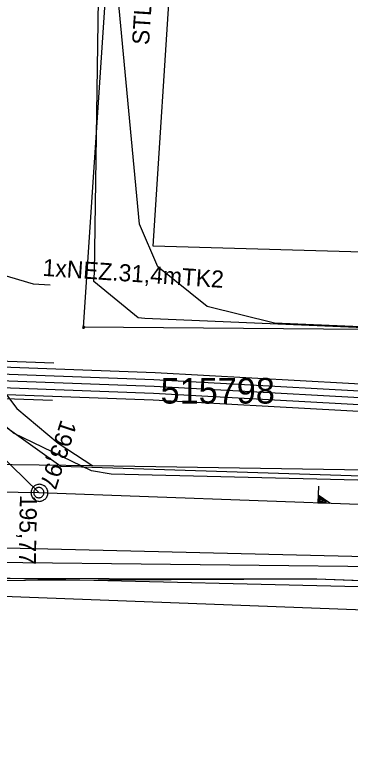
# Model space of a CAD drawing. Extents: x -746464 to -745690, y -1051581 to -1049993.
# Drawn here: x -746137.08 to -746117.42, y -1051042.46 to -1050999.32 of the extents above; entities that cross this region are included whole.
import ezdxf

# ---------------------------------------------------------------- set-up
doc = ezdxf.new("R2010")
doc.units = 0
for name, color, linetype in [('04_CETIN_neprovozovane', 7, 'Continuous'), ('04_CETIN_NN', 7, 'Continuous'), ('04_CETIN_sdelovaci_podzem', 7, 'Continuous'), ('37_TVNET_sdelovaci_televizni kabely', 7, 'Continuous'), ('45_Eltodo_chranicka', 7, 'Continuous'), ('45_Eltodo_popisy', 7, 'Continuous'), ('45_Eltodo_sdelovaci_kabel_ovladaci', 7, 'Continuous'), ('45_Eltodo_vedeni_NN_zemni', 7, 'Continuous'), ('48_Prazs_plynarenska_STL', 7, 'Continuous'), ('48_Prazs_plynarenska_STL_popisy', 7, 'Continuous'), ('51_PVaK_kanal_jednotna_overena poloha_rad', 7, 'Continuous'), ('51_PVaK_kanal_objekty', 7, 'Continuous'), ('51_PVaK_kanal_popisy', 7, 'Continuous'), ('51_PVaK_vodovod_chranicky_objekty', 7, 'Continuous'), ('51_PVaK_vodovod_overena poloha_rad', 7, 'Continuous'), ('51_PVaK_vodovod_zruseno_overena poloha', 7, 'Continuous'), ('55_PREdi_NN', 7, 'Continuous'), ('55_PREdi_stavby_popisy', 7, 'Continuous')]:
    doc.layers.add(name, color=color, linetype=linetype)

msp = doc.modelspace()

# ---------------------------------------------------------------- linework, layer by layer
at = {"layer": '04_CETIN_neprovozovane'}
msp.add_lwpolyline([(-746094.33, -1051018.57), (-746121.85, -1051017.38), (-746125.81, -1051016.41), (-746128.7, -1051014.1), (-746129.76, -1051011.59), (-746132.33, -1050984.4), (-746132.27, -1050974.78), (-746131.85, -1050965.18), (-746132.29, -1050965.1), (-746139.52, -1050963.68), (-746140.75, -1050963.44), (-746167.67, -1050958.97)], dxfattribs=at)
at = {"layer": '04_CETIN_NN'}
msp.add_lwpolyline([(-746057.75, -1051028.08), (-746087.26, -1051027.3), (-746131.43, -1051026.23), (-746132.58, -1051026.03), (-746137.16, -1051023.83), (-746146.04, -1051015.8), (-746146.14, -1051015.34)], dxfattribs=at)
at = {"layer": '04_CETIN_sdelovaci_podzem'}
for points in [[(-746149.8, -1051014.59), (-746145.99, -1051015.29), (-746140.79, -1051016.5), (-746140.15, -1051016.65), (-746138.85, -1051019.91), (-746136.96, -1051022.38), (-746134.53, -1051024.42), (-746132.51, -1051025.74)], [(-746057.75, -1051028.08), (-746087.26, -1051027.3), (-746131.43, -1051026.23), (-746132.58, -1051026.03), (-746137.16, -1051023.83), (-746146.04, -1051015.8), (-746146.14, -1051015.34)], [(-746132.51, -1051025.74), (-746138.81, -1051025.66), (-746152.98, -1051025.37)], [(-746051.11, -1051027.62), (-746084.98, -1051026.78), (-746095.15, -1051026.53), (-746111.63, -1051026.07), (-746132.51, -1051025.74)], [(-746112.02, -1051032.95), (-746139.83, -1051032.28)]]:
    msp.add_lwpolyline(points, dxfattribs=at)
at = {"layer": '37_TVNET_sdelovaci_televizni kabely'}
for points in [[(-745984.595, -1050626.363), (-746079.15, -1050602.616), (-746117.902, -1050728.62), (-746140.499, -1050964.785), (-746150.343, -1051014.385), (-746134.374, -1051025.766), (-746053.56, -1051028.358)], [(-746164.092, -1051025.501), (-746164.092, -1051032.378), (-746094.407, -1051035.026)]]:
    msp.add_lwpolyline(points, dxfattribs=at)
at = {"layer": '45_Eltodo_chranicka'}
for points in [[(-746134.794, -1051019.726), (-746149.879, -1051019.193)], [(-746134.872, -1051021.924), (-746149.957, -1051021.391)]]:
    msp.add_lwpolyline(points, dxfattribs=at)
at = {"layer": '45_Eltodo_sdelovaci_kabel_ovladaci'}
for points in [[(-746165.45, -1051019.12), (-746164.645, -1051018.484), (-746163.012, -1051015.524), (-746155.55, -1051020.103), (-746128.916, -1051021.082), (-746094.892, -1051022.957), (-746062.41, -1051024.051), (-746028.782, -1051025.923), (-745993.864, -1051027.813), (-745962.878, -1051029.504), (-745938.694, -1051029.59), (-745937.853, -1051017.666)], [(-746165.45, -1051019.12), (-746164.312, -1051018.623), (-746162.86, -1051016.086), (-746155.668, -1051020.501), (-746128.943, -1051021.481), (-746094.909, -1051023.356), (-746062.428, -1051024.45), (-746028.804, -1051026.323), (-745993.885, -1051028.213), (-745962.902, -1051029.904), (-745931.905, -1051029.989), (-745932.65, -1051042.244), (-745896.705, -1051050.601), (-745888.091, -1051054.568), (-745887.715, -1051053.926), (-745888.006, -1051054.643), (-745887.529, -1051054.877), (-745867.231, -1051055.559), (-745868.29, -1051094.52)]]:
    msp.add_lwpolyline(points, dxfattribs=at)
at = {"layer": '45_Eltodo_vedeni_NN_zemni'}
for points in [[(-746165.45, -1051019.12), (-746165.385, -1051018.211), (-746163.315, -1051014.399), (-746155.315, -1051019.309), (-746128.86, -1051020.284), (-746094.856, -1051022.157), (-746062.375, -1051023.251), (-746028.738, -1051025.124), (-745993.82, -1051027.014), (-745962.83, -1051028.706), (-745954.147, -1051028.453), (-745931.268, -1051028.32), (-745933.203, -1051055.903)], [(-746165.45, -1051019.12), (-746164.568, -1051017.613), (-746163.161, -1051014.992), (-746155.446, -1051019.718), (-746128.935, -1051020.682), (-746094.904, -1051022.556), (-746062.441, -1051023.642), (-746028.749, -1051025.516), (-745993.88, -1051027.407), (-745962.99, -1051029.049), (-745953.059, -1051029.043), (-745952.784, -1051028.189)], [(-746165.45, -1051019.12), (-746163.933, -1051018.754), (-746162.708, -1051016.649), (-746155.786, -1051020.898), (-746128.971, -1051021.88)], [(-746128.971, -1051021.88), (-746094.927, -1051023.756)]]:
    msp.add_lwpolyline(points, dxfattribs=at)
at = {"layer": '48_Prazs_plynarenska_STL'}
for points in [[(-746083.849, -1051015.1), (-746084.048, -1051015.086), (-746105.13, -1051013.56), (-746128.97, -1051012.875), (-746127.894, -1050996.217), (-746127.36, -1050987.95), (-746123.95, -1050955.53), (-746134.09, -1050952.91)], [(-746142.85, -1051030.58), (-746140.03, -1051030.48), (-746112.47, -1051031.15), (-746095.18, -1051031.55), (-746077.47, -1051032.14), (-746054.623, -1051033.192)]]:
    msp.add_lwpolyline(points, dxfattribs=at)
at = {"layer": '51_PVaK_kanal_jednotna_overena poloha_rad'}
for p, q in [((-746145, -1051018.21), (-746135.666, -1051027.315)), ((-746148.746, -1051027.089), (-746135.666, -1051027.315)), ((-746135.666, -1051027.315), (-746099.3, -1051028.64))]:
    msp.add_line(p, q, dxfattribs=at)
at = {"layer": '51_PVaK_kanal_objekty'}
for points in [[(-746135.136, -1051027.325), (-746135.146, -1051027.275), (-746135.146, -1051027.225), (-746135.166, -1051027.175), (-746135.186, -1051027.125), (-746135.206, -1051027.075), (-746135.236, -1051027.035), (-746135.266, -1051026.995), (-746135.306, -1051026.955), (-746135.346, -1051026.925), (-746135.386, -1051026.895), (-746135.436, -1051026.875), (-746135.486, -1051026.855), (-746135.536, -1051026.835), (-746135.586, -1051026.835), (-746135.636, -1051026.825), (-746135.686, -1051026.835), (-746135.736, -1051026.835), (-746135.786, -1051026.855), (-746135.836, -1051026.875), (-746135.886, -1051026.895), (-746135.926, -1051026.925), (-746135.966, -1051026.955), (-746136.006, -1051026.995), (-746136.036, -1051027.035), (-746136.066, -1051027.075), (-746136.086, -1051027.125), (-746136.106, -1051027.175), (-746136.126, -1051027.225), (-746136.126, -1051027.275), (-746136.136, -1051027.325), (-746136.126, -1051027.375), (-746136.126, -1051027.425), (-746136.106, -1051027.475), (-746136.086, -1051027.525), (-746136.066, -1051027.575), (-746136.036, -1051027.615), (-746136.006, -1051027.655), (-746135.966, -1051027.695), (-746135.926, -1051027.725), (-746135.886, -1051027.755), (-746135.836, -1051027.775), (-746135.786, -1051027.795), (-746135.736, -1051027.815), (-746135.686, -1051027.815), (-746135.636, -1051027.825), (-746135.586, -1051027.815), (-746135.536, -1051027.815), (-746135.486, -1051027.795), (-746135.436, -1051027.775), (-746135.386, -1051027.755), (-746135.346, -1051027.725), (-746135.306, -1051027.695), (-746135.266, -1051027.655), (-746135.236, -1051027.615), (-746135.206, -1051027.575), (-746135.186, -1051027.525), (-746135.166, -1051027.475), (-746135.146, -1051027.425), (-746135.146, -1051027.375), (-746135.136, -1051027.325)], [(-746135.366, -1051027.315), (-746135.366, -1051027.285), (-746135.372, -1051027.255), (-746135.378, -1051027.225), (-746135.39, -1051027.195), (-746135.408, -1051027.165), (-746135.426, -1051027.141), (-746135.444, -1051027.117), (-746135.468, -1051027.093), (-746135.492, -1051027.075), (-746135.516, -1051027.057), (-746135.546, -1051027.039), (-746135.576, -1051027.027), (-746135.606, -1051027.021), (-746135.636, -1051027.015), (-746135.666, -1051027.015), (-746135.696, -1051027.015), (-746135.726, -1051027.021), (-746135.756, -1051027.027), (-746135.786, -1051027.039), (-746135.816, -1051027.057), (-746135.84, -1051027.075), (-746135.864, -1051027.093), (-746135.888, -1051027.117), (-746135.906, -1051027.141), (-746135.924, -1051027.165), (-746135.942, -1051027.195), (-746135.954, -1051027.225), (-746135.96, -1051027.255), (-746135.966, -1051027.285), (-746135.966, -1051027.315), (-746135.966, -1051027.345), (-746135.96, -1051027.375), (-746135.954, -1051027.405), (-746135.942, -1051027.435), (-746135.924, -1051027.465), (-746135.906, -1051027.489), (-746135.888, -1051027.513), (-746135.864, -1051027.537), (-746135.84, -1051027.555), (-746135.816, -1051027.573), (-746135.786, -1051027.591), (-746135.756, -1051027.603), (-746135.726, -1051027.609), (-746135.696, -1051027.615), (-746135.666, -1051027.615), (-746135.636, -1051027.615), (-746135.606, -1051027.609), (-746135.576, -1051027.603), (-746135.546, -1051027.591), (-746135.516, -1051027.573), (-746135.492, -1051027.555), (-746135.468, -1051027.537), (-746135.444, -1051027.513), (-746135.426, -1051027.489), (-746135.408, -1051027.465), (-746135.39, -1051027.435), (-746135.378, -1051027.405), (-746135.372, -1051027.375), (-746135.366, -1051027.345), (-746135.366, -1051027.315)], [(-746119.279, -1051026.936), (-746119.314, -1051027.911), (-746118.619, -1051027.936), (-746119.298, -1051027.471)], [(-746119.251, -1051027.571), (-746119.261, -1051027.855), (-746118.817, -1051027.871), (-746119.255, -1051027.571)], [(-746119.203, -1051027.675), (-746119.208, -1051027.817), (-746118.98, -1051027.825), (-746119.208, -1051027.675)]]:
    msp.add_lwpolyline(points, dxfattribs=at)
at = {"layer": '51_PVaK_vodovod_chranicky_objekty'}
for p, q in [((-746133.099, -1051017.679), (-746132.999, -1051017.579)), ((-746133.099, -1051017.579), (-746132.999, -1051017.679)), ((-746133.099, -1051017.579), (-746133.099, -1051017.599)), ((-746133.099, -1051017.579), (-746133.079, -1051017.579)), ((-746132.999, -1051017.579), (-746133.019, -1051017.579)), ((-746132.999, -1051017.579), (-746132.999, -1051017.599)), ((-746133.099, -1051017.679), (-746133.099, -1051017.659)), ((-746133.099, -1051017.679), (-746133.079, -1051017.679)), ((-746132.999, -1051017.679), (-746133.019, -1051017.679)), ((-746132.999, -1051017.679), (-746132.999, -1051017.659))]:
    msp.add_line(p, q, dxfattribs=at)
msp.add_lwpolyline([(-746132.999, -1051017.629), (-746132.999, -1051017.624), (-746133, -1051017.619), (-746133.001, -1051017.614), (-746133.003, -1051017.609), (-746133.006, -1051017.604), (-746133.009, -1051017.6), (-746133.012, -1051017.596), (-746133.016, -1051017.592), (-746133.02, -1051017.589), (-746133.024, -1051017.586), (-746133.029, -1051017.583), (-746133.034, -1051017.581), (-746133.039, -1051017.58), (-746133.044, -1051017.579), (-746133.049, -1051017.579), (-746133.054, -1051017.579), (-746133.059, -1051017.58), (-746133.064, -1051017.581), (-746133.069, -1051017.583), (-746133.074, -1051017.586), (-746133.078, -1051017.589), (-746133.082, -1051017.592), (-746133.086, -1051017.596), (-746133.089, -1051017.6), (-746133.092, -1051017.604), (-746133.095, -1051017.609), (-746133.097, -1051017.614), (-746133.098, -1051017.619), (-746133.099, -1051017.624), (-746133.099, -1051017.629), (-746133.099, -1051017.634), (-746133.098, -1051017.639), (-746133.097, -1051017.644), (-746133.095, -1051017.649), (-746133.092, -1051017.654), (-746133.089, -1051017.658), (-746133.086, -1051017.662), (-746133.082, -1051017.666), (-746133.078, -1051017.669), (-746133.074, -1051017.672), (-746133.069, -1051017.675), (-746133.064, -1051017.677), (-746133.059, -1051017.678), (-746133.054, -1051017.679), (-746133.049, -1051017.679), (-746133.044, -1051017.679), (-746133.039, -1051017.678), (-746133.034, -1051017.677), (-746133.029, -1051017.675), (-746133.024, -1051017.672), (-746133.02, -1051017.669), (-746133.016, -1051017.666), (-746133.012, -1051017.662), (-746133.009, -1051017.658), (-746133.006, -1051017.654), (-746133.003, -1051017.649), (-746133.001, -1051017.644), (-746133, -1051017.639), (-746132.999, -1051017.634), (-746132.999, -1051017.629)], dxfattribs=at)
at = {"layer": '51_PVaK_vodovod_overena poloha_rad'}
for points in [[(-746042.7, -1051019.92), (-746042.94, -1051019.91), (-746043.12, -1051019.91), (-746062.01, -1051019.53), (-746073.53, -1051019.56), (-746091.39, -1051018.74), (-746129.45, -1051017.12), (-746129.85, -1051017.08), (-746132.44, -1051014.95), (-746132.41, -1051014.45), (-746131.88, -1050978.37), (-746130.6, -1050966.48), (-746130.53, -1050965.33), (-746131.39, -1050964.15), (-746150.56, -1050960.82), (-746178.86, -1050955.89), (-746201.61, -1050952.53), (-746201.83, -1050952.49)], [(-746077.51, -1051033.22), (-746095.07, -1051032.09), (-746112.36, -1051031.7), (-746140.08, -1051031.38), (-746159.77, -1051029.67)]]:
    msp.add_lwpolyline(points, dxfattribs=at)
at = {"layer": '51_PVaK_vodovod_zruseno_overena poloha'}
msp.add_line((-746133.05, -1051017.63), (-746129.55, -1050965.2), dxfattribs=at)
msp.add_lwpolyline([(-746042.95, -1051019.2), (-746062.73, -1051018.2), (-746133.05, -1051017.63)], dxfattribs=at)
at = {"layer": '55_PREdi_NN'}
for points in [[(-745933.351, -1051040.912), (-745941.504, -1051040.452), (-745958.538, -1051039.744), (-745969.12, -1051039.482), (-746015.2, -1051036.705), (-746033.432, -1051035.653), (-746045.186, -1051035.092), (-746119.381, -1051032.383), (-746168.04, -1051032.305), (-746181.2, -1051031.6)], [(-746113.786, -1051033.446), (-746113.755, -1051032.598), (-746119.381, -1051032.383), (-746140.748, -1051032.473), (-746140.745, -1051033.3)]]:
    msp.add_lwpolyline(points, dxfattribs=at)
at = {"layer": '55_PREdi_stavby_popisy'}
msp.add_lwpolyline([(-746145.524, -1051012.279), (-746135.999, -1051015.08), (-746135.001, -1051015.147)], dxfattribs=at)

# ---------------------------------------------------------------- texts
at = {"layer": '45_Eltodo_popisy'}
msp.add_text('515798', height=1.5, dxfattribs=at).set_placement((-746128.532, -1051022.099))
at = {"layer": '48_Prazs_plynarenska_STL_popisy'}
msp.add_text('STL OC 200 1991', height=1, rotation=86.3042, dxfattribs=at).set_placement((-746129.213, -1051001.119))
at = {"layer": '51_PVaK_kanal_popisy'}
for s, rotation, p in [('193,97', 252.0018, (-746134.366, -1051023)), ('195,77', 269.0106, (-746136.774, -1051027.439))]:
    msp.add_text(s, height=1, rotation=rotation, dxfattribs=at).set_placement(p)
at = {"layer": '55_PREdi_stavby_popisy'}
msp.add_text('1xNEZ.31,4mTK2', height=1, rotation=356.1657, dxfattribs=at).set_placement((-746135.467, -1051014.615))

doc.saveas('drawing.dxf')
